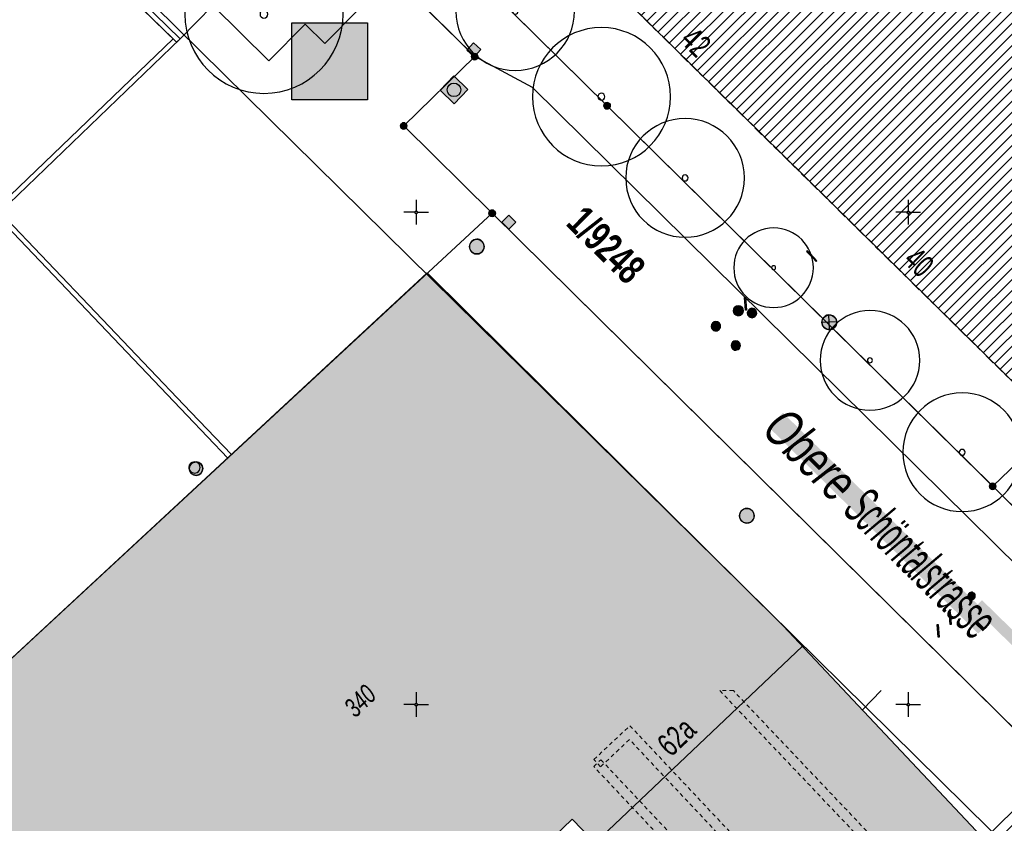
# Model space of a CAD drawing. Header units: metres. Extents: x 2695560 to 2696939, y 1260491 to 1262050.
# Tile 526 of 656: x 2695831 to 2695881, y 1261194 to 1261235. Entities that reach past the tile are written whole.
import ezdxf

# ---------------------------------------------------------------- set-up
doc = ezdxf.new("R2010")
doc.units = ezdxf.units.M
for name, pattern in [('AUSGEZOGEN', [0]), ('STRICHLINIE_S4', [0.66, 0.5, -0.16]), ('VERDECKT2_S2', [0.36, 0.2, -0.16])]:
    doc.linetypes.add(name, pattern=pattern)
for name, color, linetype in [('XR$1$AV_Flächen (EO)', 7, 'AUSGEZOGEN'), ('XR$1$AV_Gebäudeflächen (BB)', 7, 'AUSGEZOGEN'), ('XR$1$AV_Grenzpunkte', 7, 'AUSGEZOGEN'), ('XR$1$AV_Grundstück-Nr.', 7, 'AUSGEZOGEN'), ('XR$1$AV_Haus-Nr.', 7, 'AUSGEZOGEN'), ('XR$1$AV_Koordinatennetzpunkte', 7, 'AUSGEZOGEN'), ('XR$1$AV_Linien (BB)', 7, 'AUSGEZOGEN'), ('XR$1$AV_Linien (EO)', 7, 'AUSGEZOGEN'), ('XR$1$AV_Proj. Gebäude', 7, 'AUSGEZOGEN'), ('XR$1$AV_Proj. Haus-Nr.', 7, 'AUSGEZOGEN'), ('XR$1$AV_Strassennamen', 7, 'AUSGEZOGEN'), ('XR$1$AV_Versicherung-Nr.', 7, 'AUSGEZOGEN'), ('XR$1$AW_LK_Einlaufschacht alt', 24, 'AUSGEZOGEN'), ('XR$1$AW_LK_Schachtdeckel', 24, 'AUSGEZOGEN'), ('XR$1$EW_LK_Bauwerk', 1, 'AUSGEZOGEN'), ('XR$1$EW_LK_Knoten', 1, 'AUSGEZOGEN'), ('XR$1$FM_LK_SW_TRASSEKNOTEN', 94, 'AUSGEZOGEN'), ('XR$1$GA_LK_Absperrarmatur', 32, 'AUSGEZOGEN'), ('XR$1$GA_LK_Rohrleitungsteil', 32, 'AUSGEZOGEN'), ('XR$1$GR_Baum', 94, 'AUSGEZOGEN'), ('XR$1$Liegenschaftsgrenzen', 7, 'AUSGEZOGEN'), ('XR$1$PFAV', 255, 'AUSGEZOGEN'), ('XR$1$PFAW', 255, 'AUSGEZOGEN'), ('XR$1$PFEW', 255, 'AUSGEZOGEN'), ('XR$1$PFGA', 255, 'AUSGEZOGEN'), ('XR$1$PFWA', 255, 'AUSGEZOGEN'), ('XR$1$RP_Abstandslinie', 7, 'AUSGEZOGEN'), ('XR$1$WA_LK_Absperrarmatur', 171, 'AUSGEZOGEN'), ('XR$1$WA_LK_Rohrleitungsteil', 171, 'AUSGEZOGEN')]:
    doc.layers.add(name, color=color, linetype=linetype)
for name, color, linetype, lineweight in [('XR$2$ELE-LinieFlaeche-genau', 1, 'AUSGEZOGEN', 18), ('XR$2$ELE-LinieFlaeche-ungenau', 1, 'VERDECKT2_S2', 18), ('XR$2$WAS-Linie-genau', 5, 'AUSGEZOGEN', 18)]:
    doc.layers.add(name, color=color, linetype=linetype, lineweight=lineweight)
doc.styles.add('ARIAL', font='arial.ttf')

# ---------------------------------------------------------------- blocks, each defined once
blk = doc.blocks.new('COMPLEXOBJECT_291')
at = {"layer": 'XR$1$AV_Linien (BB)', "color": 7, "linetype": 'AUSGEZOGEN', "transparency": 33554687}
blk.add_lwpolyline([(5813.49, 11275.95), (5814.409, 11275.044), (5859.7, 11230.41), (5878.841, 11211.531)], dxfattribs=at)
blk = doc.blocks.new('COMPLEXOBJECT_359')
at = {"layer": 'XR$1$AV_Linien (BB)', "color": 7, "linetype": 'AUSGEZOGEN', "transparency": 33554687}
blk.add_line((5878.841, 11211.531), (5888.88, 11201.63), dxfattribs=at)
blk.add_arc((5895.215, 11208.012), 8.992, 225.2107, 269.4585, dxfattribs=at)
blk = doc.blocks.new('COMPLEXOBJECT_688')
at = {"layer": 'XR$1$AV_Linien (BB)', "color": 7, "linetype": 'AUSGEZOGEN', "transparency": 33554687}
blk.add_line((5769.823, 11258.925), (5779.641, 11261.719), dxfattribs=at)
blk.add_lwpolyline([(5796.458, 11258.431), (5799.729, 11255.027), (5799.902, 11254.847), (5804.024, 11250.549), (5810.945, 11243.331), (5815.456, 11247.657), (5819.617, 11251.582), (5832.036, 11239.275), (5837.826, 11233.637), (5838.007, 11233.811), (5839.672, 11235.498), (5842.519, 11232.689), (5844.359, 11234.554), (5845.356, 11233.57), (5848.775, 11237.036)], dxfattribs=at)
for centre, radius, start, end in [((5785.538, 11244.126), 18.555, 89.9999, 108.5306), ((5785.542, 11244.123), 18.558, 71.4223, 90.0113), ((5785.873, 11247.753), 15.035, 45.252, 68.2122)]:
    blk.add_arc(centre, radius, start, end, dxfattribs=at)
blk = doc.blocks.new('COMPLEXOBJECT_706')
at = {"layer": 'XR$1$AV_Linien (BB)', "color": 7, "linetype": 'AUSGEZOGEN', "transparency": 33554687}
for points in [[(5828.588, 11193.391), (5824.78, 11198.04), (5850.556, 11221.921), (5868.652, 11204.008), (5879.831, 11192.143), (5876.721, 11189.173), (5860.305, 11173.495), (5859.437, 11172.667)], [(5857.921, 11172.699), (5851.673, 11179.19), (5860.287, 11187.502), (5859.271, 11188.555), (5861.392, 11190.601), (5857.93, 11194.189), (5846.315, 11182.982), (5847.419, 11181.838), (5847.153, 11181.582), (5849.655, 11178.989), (5849.648, 11177.126), (5848, 11175.584), (5844.422, 11179.963), (5845.328, 11180.837), (5844.732, 11181.455), (5841.176, 11178.024)]]:
    blk.add_lwpolyline(points, dxfattribs=at)
blk = doc.blocks.new('COMPLEXOBJECT_1365')
at = {"layer": 'XR$1$Liegenschaftsgrenzen', "color": 7, "linetype": 'AUSGEZOGEN', "transparency": 33554687}
blk.add_lwpolyline([(5853.86, 11224.95), (5849.366, 11229.384), (5852.973, 11232.903), (5810.278, 11274.937)], dxfattribs=at)
blk = doc.blocks.new('COMPLEXOBJECT_1421')
at = {"layer": 'XR$1$Liegenschaftsgrenzen', "color": 7, "linetype": 'AUSGEZOGEN', "transparency": 33554687}
blk.add_lwpolyline([(5813.49, 11275.95), (5859.7, 11230.41), (5879.293, 11211.085)], dxfattribs=at)
blk = doc.blocks.new('BAV15')
at = {"layer": 'XR$1$PFAV', "transparency": 33554687}
blk.add_hatch(color=7, dxfattribs=at).paths.add_polyline_path([(0.5, 0), (0.49, 0.1), (0.46, 0.2), (0.41, 0.29), (0.34, 0.36), (0.26, 0.42), (0.17, 0.47), (0.08, 0.49), (-0.03, 0.5), (-0.13, 0.48), (-0.22, 0.45), (-0.31, 0.4), (-0.38, 0.33), (-0.44, 0.24), (-0.48, 0.15), (-0.5, 0.05), (-0.5, -0.05), (-0.48, -0.15), (-0.44, -0.24), (-0.38, -0.33), (-0.31, -0.4), (-0.22, -0.45), (-0.13, -0.48), (-0.03, -0.5), (0.08, -0.49), (0.17, -0.47), (0.26, -0.42), (0.34, -0.36), (0.41, -0.29), (0.46, -0.2), (0.49, -0.1)])
at = {"color": 7, "transparency": 33554687}
for start, end in [(90, 270), (270, 90)]:
    blk.add_arc((0, 0), 0.5, start, end, dxfattribs=at)
at = {"layer": 'XR$1$PFAV', "transparency": 33554687}
blk.add_circle((0, 0), 0.5, dxfattribs=at)
blk = doc.blocks.new('BAV2041')
at = {"color": 7, "transparency": 33554687}
for p, q in [((0, 0.5), (0, 0.05)), ((-0.05, 0), (-0.5, 0)), ((0.05, 0), (0.5, 0)), ((0, -0.05), (0, -0.5))]:
    blk.add_line(p, q, dxfattribs=at)
blk.add_circle((0, 0), 0.05, dxfattribs=at)
for start, end in [(90, 270), (270, 90)]:
    blk.add_arc((0, 0), 0.05, start, end, dxfattribs=at)
blk = doc.blocks.new('WBGR1')
at = {"color": 94, "transparency": 33554687}
for radius, start, end in [(1, 90, 270), (1, 270, 90), (0.05, 90, 270), (0.05, 270, 90)]:
    blk.add_arc((0, 0), radius, start, end, dxfattribs=at)
blk = doc.blocks.new('BAW2089')
at = {"layer": 'XR$1$PFAW', "transparency": 33554687}
blk.add_hatch(color=7, dxfattribs=at).paths.add_polyline_path([(-0.5, 0.5), (-0.5, -0.5), (0.5, -0.5), (0.5, 0.5)])
at = {"transparency": 33554687}
blk.add_lwpolyline([(-0.5, 0.5), (0.5, 0.5), (0.5, -0.5), (-0.5, -0.5), (-0.5, 0.5)], close=True, dxfattribs=at)
at = {"layer": 'XR$1$PFAW', "transparency": 33554687}
blk.add_lwpolyline([(-0.5, 0.5), (0.5, 0.5), (0.5, -0.5), (-0.5, -0.5), (-0.5, 0.5)], close=True, dxfattribs=at)
blk = doc.blocks.new('BAW2082')
at = {"layer": 'XR$1$PFAW', "transparency": 33554687}
blk.add_hatch(color=7, dxfattribs=at).paths.add_polyline_path([(0.509, -0.003), (0.499, 0.098), (0.469, 0.194), (0.42, 0.283), (0.354, 0.359), (0.274, 0.421), (0.183, 0.466), (0.085, 0.491), (-0.016, 0.496), (-0.116, 0.481), (-0.211, 0.446), (-0.297, 0.392), (-0.37, 0.323), (-0.428, 0.24), (-0.468, 0.147), (-0.488, 0.047), (-0.488, -0.054), (-0.468, -0.153), (-0.428, -0.246), (-0.37, -0.329), (-0.297, -0.398), (-0.211, -0.452), (-0.116, -0.487), (-0.016, -0.502), (0.085, -0.497), (0.183, -0.472), (0.274, -0.427), (0.354, -0.366), (0.42, -0.289), (0.469, -0.2), (0.499, -0.104)])
at = {"transparency": 33554687}
for start, end in [(91.19481, 268.80519), (268.80519, 91.19481)]:
    blk.add_arc((0.01, 0), 0.5, start, end, dxfattribs=at)
at = {"layer": 'XR$1$PFAW', "transparency": 33554687}
blk.add_circle((0.009, -0.003), 0.5, dxfattribs=at)
blk = doc.blocks.new('BAW2087')
at = {"lineweight": 25, "true_color": 0x000000, "transparency": 33554687}
h = blk.add_hatch(color=18, dxfattribs=at)
h.paths.add_polyline_path([(-0.5, 0.5), (-0.5, -0.5), (0.5, -0.5), (0.5, 0.5)])
h.paths.add_polyline_path([(0.337, -0.069), (0.316, -0.136), (0.282, -0.196), (0.237, -0.249), (0.182, -0.292), (0.119, -0.322), (0.052, -0.34), (-0.017, -0.343), (-0.086, -0.333), (-0.151, -0.309), (-0.21, -0.272), (-0.261, -0.224), (-0.301, -0.167), (-0.328, -0.103), (-0.342, -0.035), (-0.342, 0.035), (-0.328, 0.103), (-0.301, 0.167), (-0.261, 0.224), (-0.21, 0.272), (-0.151, 0.309), (-0.086, 0.333), (-0.017, 0.343), (0.052, 0.34), (0.119, 0.322), (0.182, 0.292), (0.237, 0.249), (0.282, 0.196), (0.316, 0.136), (0.337, 0.069), (0.344, 0)], flags=16)
at = {"layer": 'XR$1$PFAW', "lineweight": 25, "transparency": 33554687}
blk.add_hatch(color=7, dxfattribs=at).paths.add_polyline_path([(0.344, 0), (0.337, 0.069), (0.316, 0.136), (0.282, 0.196), (0.237, 0.249), (0.182, 0.292), (0.119, 0.322), (0.052, 0.34), (-0.017, 0.343), (-0.086, 0.333), (-0.151, 0.309), (-0.21, 0.272), (-0.261, 0.224), (-0.301, 0.167), (-0.328, 0.103), (-0.342, 0.035), (-0.342, -0.035), (-0.328, -0.103), (-0.301, -0.167), (-0.261, -0.224), (-0.21, -0.272), (-0.151, -0.309), (-0.086, -0.333), (-0.017, -0.343), (0.052, -0.34), (0.119, -0.322), (0.182, -0.292), (0.237, -0.249), (0.282, -0.196), (0.316, -0.136), (0.337, -0.069)])
at = {"lineweight": 25, "transparency": 33554687}
for p, q in [((-0.5, 0.5, 0.993), (0.5, 0.5, 0.993)), ((-0.5, -0.5, 0.993), (-0.5, 0.5, 0.993)), ((0.5, 0.5, 0.993), (0.5, -0.5, 0.993)), ((0.5, -0.5, 0.993), (-0.5, -0.5, 0.993))]:
    blk.add_line(p, q, dxfattribs=at)
blk.add_circle((0, 0), 0.344, dxfattribs=at)
at = {"layer": 'XR$1$PFAW', "lineweight": 25, "transparency": 33554687}
blk.add_line((-0.5, 0.5), (0.5, 0.5), dxfattribs=at)
at = {"layer": 'XR$1$PFAW', "color": 31, "lineweight": 25, "transparency": 33554687}
for p, q in [((-0.5, -0.5), (-0.5, 0.5)), ((0.5, 0.5), (0.5, -0.5)), ((0.5, -0.5), (-0.5, -0.5))]:
    blk.add_line(p, q, dxfattribs=at)
at = {"layer": 'XR$1$PFAW', "lineweight": 25, "transparency": 33554687}
blk.add_circle((0, 0), 0.344, dxfattribs=at)
blk = doc.blocks.new('BWA2013')
at = {"true_color": 0x000000, "transparency": 33554687}
blk.add_hatch(color=18, dxfattribs=at).paths.add_polyline_path([(-0.291, -0.409), (0.352, 0.357), (0.291, 0.409), (-0.352, -0.357)])
at = {"transparency": 33554687}
blk.add_lwpolyline([(-0.291, -0.409), (-0.352, -0.357), (0.291, 0.409), (0.352, 0.357), (-0.291, -0.409)], close=True, dxfattribs=at)
blk = doc.blocks.new('BWA14')
at = {"true_color": 0x000000, "transparency": 33554687}
blk.add_hatch(color=18, dxfattribs=at).paths.add_polyline_path([(-0.05, -0.5), (0.05, -0.5), (0.05, 0.5), (-0.05, 0.5)])
at = {"transparency": 33554687}
blk.add_lwpolyline([(-0.05, -0.5), (0.05, -0.5), (0.05, 0.5), (-0.05, 0.5), (-0.05, -0.5)], close=True, dxfattribs=at)
blk = doc.blocks.new('BWA965')
at = {"layer": 'XR$1$PFWA', "transparency": 33554687}
blk.add_hatch(color=7, dxfattribs=at).paths.add_polyline_path([(0, 0.5), (-0.05, 0.5), (-0.1, 0.49), (-0.15, 0.48), (-0.2, 0.46), (-0.24, 0.44), (-0.29, 0.41), (-0.33, 0.38), (-0.36, 0.34), (-0.4, 0.31), (-0.42, 0.26), (-0.45, 0.22), (-0.47, 0.17), (-0.48, 0.13), (-0.49, 0.08), (-0.5, 0.03), (-0.5, -0.03), (-0.49, -0.08), (-0.48, -0.13), (-0.47, -0.17), (-0.45, -0.22), (-0.42, -0.26), (-0.4, -0.31), (-0.36, -0.34), (-0.33, -0.38), (-0.29, -0.41), (-0.24, -0.44), (-0.2, -0.46), (-0.15, -0.48), (-0.1, -0.49), (-0.05, -0.5), (0, -0.5), (0.05, -0.5), (0.1, -0.49), (0.15, -0.48), (0.2, -0.46), (0.24, -0.44), (0.29, -0.41), (0.33, -0.38), (0.36, -0.34), (0.4, -0.31), (0.42, -0.26), (0.45, -0.22), (0.47, -0.17), (0.48, -0.13), (0.49, -0.08), (0.5, -0.03), (0.5, 0.03), (0.49, 0.08), (0.48, 0.13), (0.47, 0.17), (0.45, 0.22), (0.42, 0.26), (0.4, 0.31), (0.36, 0.34), (0.33, 0.38), (0.29, 0.41), (0.24, 0.44), (0.2, 0.46), (0.15, 0.48), (0.1, 0.49), (0.05, 0.5)])
at = {"transparency": 33554687}
blk.add_line((0, 0.5), (0, -0.5), dxfattribs=at)
for start, end in [(90, 270), (270, 90)]:
    blk.add_arc((0, 0), 0.5, start, end, dxfattribs=at)
blk = doc.blocks.new('BGA14')
at = {"transparency": 33554687}
blk.add_hatch(color=36, dxfattribs=at).paths.add_polyline_path([(-0.05, -0.5), (0.05, -0.5), (0.05, 0.5), (-0.05, 0.5)])
at = {"color": 32, "transparency": 33554687}
blk.add_lwpolyline([(-0.05, -0.5), (0.05, -0.5), (0.05, 0.5), (-0.05, 0.5), (-0.05, -0.5)], close=True, dxfattribs=at)
blk = doc.blocks.new('BGA2013')
at = {"transparency": 33554687}
blk.add_hatch(color=36, dxfattribs=at).paths.add_polyline_path([(-0.291, -0.409), (0.352, 0.357), (0.291, 0.409), (-0.352, -0.357)])
at = {"color": 32, "transparency": 33554687}
blk.add_lwpolyline([(-0.291, -0.409), (-0.352, -0.357), (0.291, 0.409), (0.352, 0.357), (-0.291, -0.409)], close=True, dxfattribs=at)
blk = doc.blocks.new('BGA965')
at = {"layer": 'XR$1$PFGA', "transparency": 33554687}
blk.add_hatch(color=7, dxfattribs=at).paths.add_polyline_path([(0.5, 0), (0.49, 0.1), (0.46, 0.2), (0.41, 0.29), (0.34, 0.36), (0.26, 0.42), (0.17, 0.47), (0.08, 0.49), (-0.03, 0.5), (-0.13, 0.48), (-0.22, 0.45), (-0.31, 0.4), (-0.38, 0.33), (-0.44, 0.24), (-0.48, 0.15), (-0.5, 0.05), (-0.5, -0.05), (-0.48, -0.15), (-0.44, -0.24), (-0.38, -0.33), (-0.31, -0.4), (-0.22, -0.45), (-0.13, -0.48), (-0.03, -0.5), (0.08, -0.49), (0.17, -0.47), (0.26, -0.42), (0.34, -0.36), (0.41, -0.29), (0.46, -0.2), (0.49, -0.1)])
at = {"color": 32, "transparency": 33554687}
blk.add_line((0, 0.5), (0, -0.5), dxfattribs=at)
for start, end in [(90, 270), (270, 90)]:
    blk.add_arc((0, 0), 0.5, start, end, dxfattribs=at)
at = {"layer": 'XR$1$PFGA', "transparency": 33554687}
blk.add_circle((0, 0), 0.5, dxfattribs=at)
blk = doc.blocks.new('BEWLP2574')
at = {"layer": 'XR$1$PFEW', "transparency": 33554687}
blk.add_hatch(color=7, dxfattribs=at).paths.add_polyline_path([(-0.5, 0), (-0.497, -0.051), (-0.489, -0.101), (-0.477, -0.15), (-0.459, -0.198), (-0.437, -0.243), (-0.41, -0.286), (-0.379, -0.326), (-0.344, -0.363), (-0.306, -0.396), (-0.264, -0.425), (-0.22, -0.449), (-0.173, -0.469), (-0.125, -0.485), (-0.075, -0.495), (-0.025, -0.5), (0.026, -0.5), (0.076, -0.495), (0.126, -0.485), (0.174, -0.469), (0.221, -0.449), (0.265, -0.425), (0.306, -0.396), (0.345, -0.363), (0.38, -0.326), (0.411, -0.286), (0.437, -0.243), (0.46, -0.198), (0.477, -0.15), (0.49, -0.101), (0.498, -0.051), (0.5, 0), (0.498, 0.05), (0.49, 0.1), (0.477, 0.149), (0.46, 0.197), (0.437, 0.242), (0.411, 0.285), (0.38, 0.325), (0.345, 0.362), (0.306, 0.395), (0.265, 0.424), (0.221, 0.448), (0.174, 0.468), (0.126, 0.484), (0.076, 0.494), (0.026, 0.499), (-0.025, 0.499), (-0.075, 0.494), (-0.125, 0.484), (-0.173, 0.468), (-0.22, 0.448), (-0.264, 0.424), (-0.306, 0.395), (-0.344, 0.362), (-0.379, 0.325), (-0.41, 0.285), (-0.437, 0.242), (-0.459, 0.197), (-0.477, 0.149), (-0.489, 0.1), (-0.497, 0.05)])
at = {"color": 1, "transparency": 33554687}
for start, end in [(90, 180), (0, 90), (180, 270), (270, 0)]:
    blk.add_arc((0, 0), 0.5, start, end, dxfattribs=at)
at = {"layer": 'XR$1$PFEW', "transparency": 33554687}
blk.add_circle((0, 0), 0.5, dxfattribs=at)
blk = doc.blocks.new('BEWLP2549_S')
at = {"layer": 'XR$1$PFEW', "transparency": 33554687}
blk.add_hatch(color=7, dxfattribs=at).paths.add_polyline_path([(0.5, 0), (0.49, 0.101), (0.459, 0.197), (0.41, 0.286), (0.344, 0.362), (0.264, 0.424), (0.174, 0.469), (0.076, 0.494), (-0.025, 0.499), (-0.125, 0.484), (-0.22, 0.449), (-0.306, 0.395), (-0.379, 0.326), (-0.437, 0.243), (-0.477, 0.15), (-0.497, 0.051), (-0.497, -0.051), (-0.477, -0.15), (-0.437, -0.243), (-0.379, -0.326), (-0.306, -0.395), (-0.22, -0.449), (-0.125, -0.484), (-0.025, -0.499), (0.076, -0.494), (0.174, -0.469), (0.264, -0.424), (0.344, -0.362), (0.41, -0.286), (0.459, -0.197), (0.49, -0.101)])
at = {"color": 1, "transparency": 33554687}
for p, q in [((0.354, -0.354), (-0.354, 0.354)), ((-0.354, -0.354), (0.354, 0.354))]:
    blk.add_line(p, q, dxfattribs=at)
for start, end in [(91.38095, 268.61905), (268.61905, 91.38095)]:
    blk.add_arc((0, 0), 0.5, start, end, dxfattribs=at)
at = {"layer": 'XR$1$PFEW', "transparency": 33554687}
blk.add_circle((0, 0), 0.5, dxfattribs=at)
blk = doc.blocks.new('BWFM16')
at = {"color": 94, "transparency": 33554687}
for start, end in [(91.19481, 268.80519), (268.80519, 91.19481)]:
    blk.add_arc((0.01, 0), 0.5, start, end, dxfattribs=at)

msp = doc.modelspace()

# ---------------------------------------------------------------- hatches: boundary and pattern name
at = {"transparency": 33554687}
for points in [[(2695844.652, 1261234.427), (2695844.652, 1261230.525), (2695848.496, 1261230.525), (2695848.496, 1261234.427)], [(2695869.611, 1261214.624), (2695868.89, 1261213.892), (2695879.527, 1261203.418), (2695880.248, 1261204.15)], [(2695879.72, 1261205.113), (2695879.322, 1261204.706), (2695881.602, 1261202.479), (2695882, 1261202.886)]]:
    msp.add_hatch(color=7, dxfattribs=at).paths.add_polyline_path(points)
at = {"layer": 'XR$1$AV_Gebäudeflächen (BB)', "true_color": 0xd2d2d2, "transparency": 33554687}
msp.add_hatch(color=254, dxfattribs=at).paths.add_polyline_path([(2695829.558, 1261193.201), (2695842.146, 1261177.834), (2695845.702, 1261181.265), (2695846.298, 1261180.647), (2695845.392, 1261179.773), (2695848.97, 1261175.394), (2695850.618, 1261176.936), (2695850.625, 1261178.799), (2695848.123, 1261181.392), (2695848.389, 1261181.648), (2695847.285, 1261182.792), (2695858.9, 1261193.999), (2695862.362, 1261190.411), (2695860.241, 1261188.365), (2695861.257, 1261187.312), (2695852.643, 1261179), (2695858.891, 1261172.509), (2695858.93, 1261172.471), (2695858.97, 1261172.434), (2695859.012, 1261172.4), (2695859.056, 1261172.368), (2695859.102, 1261172.339), (2695859.149, 1261172.311), (2695859.197, 1261172.286), (2695859.246, 1261172.264), (2695859.297, 1261172.244), (2695859.348, 1261172.227), (2695859.401, 1261172.212), (2695859.454, 1261172.2), (2695859.507, 1261172.19), (2695859.561, 1261172.184), (2695859.615, 1261172.18), (2695859.67, 1261172.179), (2695859.724, 1261172.18), (2695859.778, 1261172.185), (2695859.832, 1261172.192), (2695859.885, 1261172.202), (2695859.938, 1261172.214), (2695859.99, 1261172.229), (2695860.042, 1261172.247), (2695860.092, 1261172.267), (2695860.141, 1261172.29), (2695860.189, 1261172.316), (2695860.236, 1261172.343), (2695860.281, 1261172.374), (2695860.325, 1261172.406), (2695860.367, 1261172.44), (2695860.407, 1261172.477), (2695861.275, 1261173.305), (2695877.691, 1261188.983), (2695880.801, 1261191.953), (2695869.622, 1261203.818), (2695851.526, 1261221.731), (2695825.75, 1261197.85)])
at = {"layer": 'XR$1$AV_Proj. Gebäude', "lineweight": 30, "transparency": 33554687}
h = msp.add_hatch(dxfattribs=at)
h.set_pattern_fill('SCHRAFFUR_601', color=254, scale=0.2, style=0, pattern_type=2)
h.set_pattern_definition([(45, (2695855, 1261000), (-0.5656854, 0.5656854), []), (45, (2695854.71716, 1261000.28284), (-0.5656854, 0.5656854), [])])
h.paths.add_polyline_path([(2695835.564, 1261288.898), (2695818.82, 1261277.74), (2695883.508, 1261214.004), (2695894.8, 1261224.848), (2695865.317, 1261253.898), (2695868.159, 1261256.783)], flags=0)

# ---------------------------------------------------------------- linework, layer by layer
at = {"color": 24, "lineweight": -3, "transparency": 33554687}
msp.add_lwpolyline([(2695844.652, 1261234.427), (2695848.496, 1261234.427), (2695848.496, 1261230.525), (2695844.652, 1261230.525), (2695844.652, 1261234.427)], close=True, dxfattribs=at)
at = {"layer": 'XR$1$AV_Flächen (EO)', "color": 7, "linetype": 'AUSGEZOGEN', "transparency": 33554687}
msp.add_lwpolyline([(2695841.58, 1261212.504), (2695839.524, 1261214.658), (2695829.815, 1261224.822), (2695838.977, 1261233.621), (2695833.182, 1261239.263), (2695820.591, 1261251.74), (2695816.254, 1261247.649), (2695816.426, 1261247.467), (2695820.587, 1261251.392), (2695833.006, 1261239.085), (2695838.617, 1261233.622), (2695829.462, 1261224.83), (2695839.343, 1261214.485), (2695841.4, 1261212.332), (2695841.58, 1261212.504)], close=True, dxfattribs=at)
at = {"layer": 'XR$1$AV_Linien (BB)', "color": 7, "linetype": 'AUSGEZOGEN', "transparency": 33554687}
msp.add_line((2695853.943, 1261232.713), (2695849.745, 1261236.846), dxfattribs=at)
for points in [[(2695889.78, 1261190.27), (2695854.83, 1261224.76), (2695850.336, 1261229.194), (2695853.943, 1261232.713)], [(2695893.378, 1261195.143), (2695856.879, 1261231.142), (2695853.943, 1261232.713)]]:
    msp.add_lwpolyline(points, dxfattribs=at)
at = {"layer": 'XR$1$AV_Linien (EO)', "color": 7, "linetype": 'AUSGEZOGEN', "transparency": 33554687}
msp.add_line((2695860.07, 1261192.786), (2695870.597, 1261202.783), dxfattribs=at)
at = {"layer": 'XR$1$AV_Proj. Gebäude', "color": 8, "linetype": 'STRICHLINIE_S4', "transparency": 33554687}
msp.add_lwpolyline([(2695835.564, 1261288.898), (2695818.82, 1261277.74), (2695883.508, 1261214.004), (2695894.8, 1261224.848), (2695865.317, 1261253.898), (2695868.159, 1261256.783), (2695835.564, 1261288.898)], close=True, dxfattribs=at)
at = {"layer": 'XR$1$Liegenschaftsgrenzen', "color": 7, "linetype": 'AUSGEZOGEN', "transparency": 33554687}
for p, q in [((2695889.78, 1261190.27), (2695854.83, 1261224.76)), ((2695880.263, 1261210.895), (2695883.824, 1261207.383))]:
    msp.add_line(p, q, dxfattribs=at)
for points in [[(2695880.263, 1261210.895), (2695894.795, 1261224.85), (2695865.317, 1261253.902), (2695868.159, 1261256.787), (2695835.573, 1261288.901), (2695831.091, 1261293.318)], [(2695854.83, 1261224.76), (2695825.75, 1261197.85), (2695829.56, 1261193.203)]]:
    msp.add_lwpolyline(points, dxfattribs=at)
at = {"layer": 'XR$1$RP_Abstandslinie', "color": 7, "linetype": 'AUSGEZOGEN', "transparency": 33554687}
for points in [[(2695818.82, 1261277.74), (2695843.69, 1261253.25), (2695870.76, 1261226.57), (2695897.4, 1261200.31)], [(2695885.13, 1261188.53), (2695858.82, 1261214.46), (2695831.76, 1261241.14), (2695804.25, 1261268.25)]]:
    msp.add_lwpolyline(points, dxfattribs=at)
at = {"layer": 'XR$2$ELE-LinieFlaeche-genau', "linetype": 'AUSGEZOGEN', "transparency": 33554687}
msp.add_lwpolyline([(2695879.828, 1261192.979), (2695886.529, 1261199.529), (2695886.879, 1261199.171), (2695880.178, 1261192.621), (2695879.828, 1261192.979)], close=True, dxfattribs=at)
at = {"layer": 'XR$2$ELE-LinieFlaeche-ungenau', "linetype": 'VERDECKT2_S2', "transparency": 33554687}
for points in [[(2695866.397, 1261200.521), (2695876.713, 1261189.66), (2695877.075, 1261190.004), (2695867.086, 1261200.521), (2695866.397, 1261200.521)], [(2695877.065, 1261189.65), (2695873.165, 1261185.977), (2695861.806, 1261198.034), (2695860.343, 1261196.656), (2695860.001, 1261197.02), (2695861.828, 1261198.74), (2695873.187, 1261186.683), (2695876.723, 1261190.014), (2695877.065, 1261189.65)], [(2695860.354, 1261197.009), (2695869.79, 1261186.993), (2695869.426, 1261186.651), (2695859.99, 1261196.667), (2695860.354, 1261197.009)]]:
    msp.add_lwpolyline(points, close=True, dxfattribs=at)
at = {"layer": 'XR$2$WAS-Linie-genau', "linetype": 'AUSGEZOGEN', "transparency": 33554687}
msp.add_line((2695873.653, 1261199.54), (2695874.591, 1261200.521), dxfattribs=at)

# ---------------------------------------------------------------- block references
at = {"layer": 'XR$1$AV_Grenzpunkte', "color": 7, "linetype": 'AUSGEZOGEN', "lineweight": -3, "transparency": 33554687, "xscale": 0.3249999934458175, "yscale": 0.3249999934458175}
for p in [(2695853.943, 1261232.713), (2695860.67, 1261230.22), (2695850.336, 1261229.194), (2695854.83, 1261224.76), (2695880.263, 1261210.895)]:
    msp.add_blockref('BAV15', p, dxfattribs=at)
at = {"layer": 'XR$1$AV_Koordinatennetzpunkte', "color": 7, "linetype": 'AUSGEZOGEN', "lineweight": -3, "transparency": 33554687, "xscale": 1.25, "yscale": 1.25}
for p in [(2695850.97, 1261224.81), (2695875.97, 1261224.81), (2695850.97, 1261199.81), (2695875.97, 1261199.81)]:
    msp.add_blockref('BAV2041', p, dxfattribs=at)
at = {"layer": 'XR$1$AV_Linien (BB)', "color": 7, "linetype": 'AUSGEZOGEN', "lineweight": -3, "transparency": 33554687}
for name in ['COMPLEXOBJECT_291', 'COMPLEXOBJECT_688', 'COMPLEXOBJECT_706', 'COMPLEXOBJECT_359']:
    msp.add_blockref(name, (2690000.97, 1249999.81), dxfattribs=at)
at = {"layer": 'XR$1$AW_LK_Einlaufschacht alt', "color": 24, "linetype": 'AUSGEZOGEN', "lineweight": -3, "transparency": 33554687, "xscale": 0.5000000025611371, "yscale": 0.5000000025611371, "rotation": 315.013920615}
msp.add_blockref('BAW2089', (2695855.677, 1261224.314), dxfattribs=at)
at = {"layer": 'XR$1$AW_LK_Schachtdeckel', "color": 24, "linetype": 'AUSGEZOGEN', "lineweight": -3, "transparency": 33554687}
for name, p, xscale, yscale, rotation in [('BAW2089', (2695853.903, 1261233.063), 0.5000000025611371, 0.5000000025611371, 317.071812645), ('BAW2082', (2695854.048, 1261223.074), 0.7499999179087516, 0.7499999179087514, 315.503633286), ('BAW2082', (2695867.768, 1261209.404), 0.7499999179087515, 0.7499999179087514, 316.146129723)]:
    msp.add_blockref(name, p, dxfattribs=dict(at, xscale=xscale, yscale=yscale, rotation=rotation))
at = {"layer": 'XR$1$AW_LK_Schachtdeckel', "color": 24, "linetype": 'AUSGEZOGEN', "lineweight": -3, "transparency": 33554687, "rotation": 315.923292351}
msp.add_blockref('BAW2087', (2695852.888, 1261231.025), dxfattribs=at)
at = {"layer": 'XR$1$EW_LK_Bauwerk', "color": 1, "linetype": 'AUSGEZOGEN', "lineweight": -3, "transparency": 33554687, "xscale": 0.6874999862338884, "yscale": 0.6874999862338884}
msp.add_blockref('BEWLP2574', (2695839.788, 1261211.794), dxfattribs=at)
at = {"layer": 'XR$1$EW_LK_Knoten', "color": 1, "linetype": 'AUSGEZOGEN', "lineweight": -3, "transparency": 33554687, "xscale": 0.7499999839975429, "yscale": 0.7499999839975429, "rotation": 47.31659999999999}
msp.add_blockref('BEWLP2549_S', (2695871.96, 1261219.227), dxfattribs=at)
at = {"layer": 'XR$1$FM_LK_SW_TRASSEKNOTEN', "color": 94, "linetype": 'AUSGEZOGEN', "lineweight": -3, "transparency": 33554687, "xscale": 0.5706289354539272, "yscale": 0.5706289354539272}
msp.add_blockref('BWFM16', (2695839.702, 1261211.851), dxfattribs=at)
at = {"layer": 'XR$1$GA_LK_Absperrarmatur', "color": 32, "linetype": 'AUSGEZOGEN', "lineweight": -3, "transparency": 33554687, "xscale": 0.4999999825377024, "yscale": 0.4999999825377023, "rotation": 224.2269}
msp.add_blockref('BGA965', (2695867.342, 1261219.811), dxfattribs=at)
at = {"layer": 'XR$1$GA_LK_Rohrleitungsteil', "color": 32, "linetype": 'AUSGEZOGEN', "lineweight": -3, "transparency": 33554687}
for name, p, xscale, yscale, rotation in [('BGA14', (2695871.145, 1261222.516), 0.5, 0.5000000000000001, 222.6365999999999), ('BGA2013', (2695867.707, 1261220.167), 0.6499999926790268, 0.6499999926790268, 224.2241999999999)]:
    msp.add_blockref(name, p, dxfattribs=dict(at, xscale=xscale, yscale=yscale, rotation=rotation))
at = {"layer": 'XR$1$GR_Baum', "color": 94, "linetype": 'AUSGEZOGEN', "lineweight": -3, "transparency": 33554687}
for p, xscale, yscale in [((2695843.237, 1261234.871), 4.021209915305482, 4.021209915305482), ((2695856.004, 1261235.027), 3.012001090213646, 3.012001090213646), ((2695860.382, 1261230.68), 3.509939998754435, 3.509939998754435), ((2695864.632, 1261226.554), 3.012001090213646, 3.012001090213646), ((2695869.132, 1261221.996), 2.020948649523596, 2.020948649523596), ((2695874.026, 1261217.291), 2.531872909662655, 2.531872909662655), ((2695878.708, 1261212.622), 3.012001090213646, 3.012001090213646)]:
    msp.add_blockref('WBGR1', p, dxfattribs=dict(at, xscale=xscale, yscale=yscale))
at = {"layer": 'XR$1$Liegenschaftsgrenzen', "color": 7, "linetype": 'AUSGEZOGEN', "lineweight": -3, "transparency": 33554687}
for name in ['COMPLEXOBJECT_1421', 'COMPLEXOBJECT_1365']:
    msp.add_blockref(name, (2690000.97, 1249999.81), dxfattribs=at)
at = {"layer": 'XR$1$WA_LK_Absperrarmatur', "color": 171, "linetype": 'AUSGEZOGEN', "lineweight": -3, "transparency": 33554687}
for p, xscale, yscale, rotation in [((2695868.033, 1261219.696), 0.475528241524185, 0.475528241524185, 44.98339843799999), ((2695866.199, 1261219.022), 0.475528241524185, 0.475528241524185, 315.957763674), ((2695867.205, 1261218.046), 0.475528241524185, 0.475528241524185, 315.757324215), ((2695879.187, 1261205.33), 0.3749999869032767, 0.3749999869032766, 46.27539062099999)]:
    msp.add_blockref('BWA965', p, dxfattribs=dict(at, xscale=xscale, yscale=yscale, rotation=rotation))
at = {"layer": 'XR$1$WA_LK_Rohrleitungsteil', "color": 171, "linetype": 'AUSGEZOGEN', "lineweight": -3, "transparency": 33554687}
for name, p, xscale, yscale, rotation in [('BWA14', (2695871.004, 1261222.664), 0.5, 0.5000000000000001, 44.980152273), ('BWA2013', (2695878.102, 1261204.196), 0.6499999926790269, 0.6499999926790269, 45), ('BWA2013', (2695877.493, 1261203.559), 0.6499999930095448, 0.6499999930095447, 45)]:
    msp.add_blockref(name, p, dxfattribs=dict(at, xscale=xscale, yscale=yscale, rotation=rotation))

# ---------------------------------------------------------------- texts
at = {"layer": 'XR$1$AV_Grundstück-Nr.', "color": 7, "transparency": 33554687, "insert": (2695860.611, 1261223.143), "char_height": 1.48491, "width": 4.98214, "attachment_point": 5, "rotation": 315.3519, "style": 'ARIAL'}
msp.add_mtext('\\A1;{\\fArial|i0|b1;\\H1.484908;\\W0.700000;\\C7;1/9248}\\P', dxfattribs=at)
at = {"layer": 'XR$1$AV_Haus-Nr.', "color": 7, "transparency": 33554687, "insert": (2695864.605, 1261197.748), "char_height": 1.1621, "width": 2.31961, "attachment_point": 8, "rotation": 43.5222, "style": 'ARIAL'}
msp.add_mtext('\\W0.70;62a', dxfattribs=at)
at = {"layer": 'XR$1$AV_Proj. Haus-Nr.', "color": 8, "transparency": 33554687, "char_height": 1.1621, "width": 1.68109, "attachment_point": 8, "rotation": 315.4248, "style": 'ARIAL'}
for s, insert in [('\\W0.70;42', (2695864.781, 1261233.043)), ('\\W0.70;40', (2695876.102, 1261221.851))]:
    msp.add_mtext(s, dxfattribs=dict(at, insert=insert))
at = {"layer": 'XR$1$AV_Strassennamen', "color": 7, "transparency": 33554687, "insert": (2695874.562, 1261209.014), "char_height": 1.93684, "width": 20.02306, "attachment_point": 5, "rotation": 315.4437, "style": 'ARIAL'}
msp.add_mtext('\\A1;{\\fArial|i1|b0;\\H1.936838;\\W0.700000;\\C7;Obere \\W0.490000;Schöntalstrasse}\\P', dxfattribs=at)
at = {"layer": 'XR$1$AV_Versicherung-Nr.', "color": 7, "transparency": 33554687, "insert": (2695848.119, 1261199.995), "char_height": 0.96842, "width": 1.93301, "attachment_point": 5, "rotation": 43.9749, "style": 'ARIAL'}
msp.add_mtext('\\A1;{\\fArial|i1|b0;\\H0.968418;\\W0.700000;\\C7;340}\\P', dxfattribs=at)

doc.saveas('drawing.dxf')
